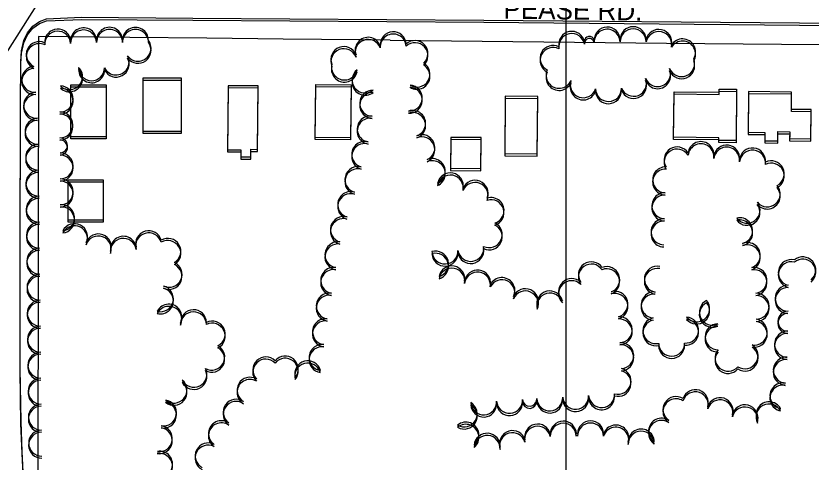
# Model space of a CAD drawing. Extents: x -25029 to 2274964, y -81170 to 687028.
# Drawn here: x 11528 to 12140, y -66634 to -66291 of the extents above; entities that cross this region are included whole.
import ezdxf

# ---------------------------------------------------------------- set-up
doc = ezdxf.new("R2010")
doc.units = 0
for name, color, linetype in [('81911BEA - RW_X_Fee_RW', 7, 'Continuous'), ('BLDG', 7, 'Continuous'), ('GE_X_CL_2000', 7, 'Continuous'), ('ROAD', 7, 'Continuous'), ('ROAD-NAME', 7, 'Continuous'), ('TI_BORDER', 7, 'Continuous'), ('TREES', 7, 'Continuous')]:
    doc.layers.add(name, color=color, linetype=linetype)

msp = doc.modelspace()

# ---------------------------------------------------------------- linework, layer by layer
at = {"layer": '81911BEA - RW_X_Fee_RW'}
msp.add_line((11545.6, -66306.96), (11545.03, -66651.47), dxfattribs=at)
for points in [[(11816.18, -66309.69), (11792.99, -66309.45), (11733.99, -66308.86), (11674.99, -66308.26), (11615.89, -66307.67), (11545.6, -66306.96)], [(11816.18, -66309.69), (12029.07, -66311.92), (12088.17, -66312.54), (12147.17, -66313.16), (12217.97, -66313.9), (12288.76, -66314.65), (12335.96, -66315.14), (12383.25, -66315.59)]]:
    msp.add_lwpolyline(points, dxfattribs=at)
at = {"layer": 'BLDG'}
for points in [[(11655.32, -66338.78), (11655.33, -66379.94), (11626.01, -66379.94), (11626, -66338.78)], [(11597.64, -66344.01), (11597.65, -66384.06), (11570.33, -66384.06), (11570.32, -66344.01)], [(11655.33, -66340.42), (11655.33, -66381.58), (11626.01, -66381.58), (11626.01, -66340.42)], [(11691.55, -66344.74), (11691.09, -66393.99), (11701.36, -66394.09), (11701.31, -66399.55), (11709.05, -66399.61), (11709.11, -66393.7), (11714.12, -66393.75), (11714.58, -66344.95)], [(11786.12, -66344.09), (11785.74, -66384.75), (11758.65, -66384.5), (11759.03, -66343.84)], [(11597.65, -66345.64), (11597.65, -66385.69), (11570.33, -66385.69), (11570.33, -66345.64)], [(11691.56, -66346.38), (11691.09, -66395.63), (11701.36, -66395.73), (11701.31, -66401.19), (11709.05, -66401.26), (11709.11, -66395.35), (11714.12, -66395.4), (11714.59, -66346.6)], [(11786.13, -66345.75), (11785.74, -66386.41), (11758.65, -66386.15), (11759.04, -66345.49)], [(12069.67, -66349.74), (12069.68, -66347.31), (12082.99, -66347.44), (12082.62, -66386.99), (12069.31, -66386.87), (12069.33, -66384.8), (12034.51, -66384.47), (12034.84, -66349.4)], [(12069.67, -66351.43), (12069.69, -66349), (12083, -66349.13), (12082.62, -66388.68), (12069.31, -66388.56), (12069.33, -66386.49), (12034.51, -66386.16), (12034.84, -66351.09)], [(12091.89, -66380.55), (12104.71, -66380.67), (12104.65, -66387.09), (12114.74, -66387.17), (12114.81, -66380.05), (12123.9, -66380.14), (12123.85, -66385.46), (12140.14, -66385.61), (12140.36, -66363.18), (12125.28, -66363.03), (12125.41, -66349.65), (12092.19, -66349.34)], [(12091.89, -66382.24), (12104.71, -66382.36), (12104.65, -66388.78), (12114.74, -66388.87), (12114.81, -66381.75), (12123.9, -66381.84), (12123.85, -66387.16), (12140.14, -66387.31), (12140.36, -66364.88), (12125.28, -66364.73), (12125.41, -66351.35), (12092.19, -66351.03)], [(11904.87, -66352.91), (11904.45, -66397), (11929.53, -66397.24), (11929.96, -66353.15)], [(11904.87, -66354.58), (11904.45, -66398.67), (11929.53, -66398.91), (11929.96, -66354.82)], [(11886.11, -66408.52), (11886.34, -66384.71), (11862.93, -66384.5), (11862.7, -66408.31)], [(11886.11, -66410.19), (11886.34, -66386.38), (11862.93, -66386.16), (11862.7, -66409.97)], [(11595.37, -66417.22), (11595.38, -66448.18), (11568.33, -66448.18), (11568.32, -66417.22)], [(11595.37, -66418.85), (11595.37, -66449.81), (11568.32, -66449.81), (11568.32, -66418.85)]]:
    msp.add_lwpolyline(points, close=True, dxfattribs=at)
at = {"layer": 'GE_X_CL_2000'}
msp.add_lwpolyline([(11545.18, -66280.76), (11520.38, -66320.01)], dxfattribs=at)
at = {"layer": 'ROAD'}
for points in [[(11534.27, -66654.01), (11532.84, -66627.84), (11532.02, -66604.67), (11531.49, -66563.98), (11531.41, -66473.11), (11531.61, -66361.7), (11531.83, -66327.72), (11532.35, -66319.65), (11534.31, -66311.66), (11537.06, -66305.68), (11541.18, -66300.53), (11546.16, -66297.01), (11551.63, -66294.87), (11578.68, -66293.71), (11664.38, -66294.44)], [(11534.3, -66652.39), (11532.87, -66626.22), (11532.05, -66603.05), (11531.51, -66562.36), (11531.42, -66471.49), (11531.61, -66360.08), (11531.82, -66326.1), (11532.34, -66318.03), (11534.3, -66310.04), (11537.05, -66304.06), (11541.17, -66298.9), (11546.15, -66295.38), (11551.62, -66293.24), (11578.67, -66292.08), (11664.37, -66292.8)], [(11664.37, -66292.8), (11888.36, -66294.24), (12131.32, -66296.48), (12390.84, -66299.78), (12597.61, -66300.96), (12771.47, -66303.22)], [(11664.38, -66294.44), (11888.37, -66295.91), (12131.33, -66298.18), (12390.85, -66301.51), (12597.62, -66302.71), (12771.48, -66305)]]:
    msp.add_lwpolyline(points, dxfattribs=at)
at = {"layer": 'TI_BORDER'}
msp.add_lwpolyline([(4951.64, -64448.36), (11951.64, -64448.36), (11951.64, -69048.36), (4951.64, -69048.36)], close=True, dxfattribs=at)
at = {"layer": 'TREES'}
for centre, radius, start, end in [((11560.24, -66311.19), 10, 2.70889, 182.70889), ((11580.21, -66310.24), 10, 2.70151, 182.70151), ((11580.22, -66311.88), 10, 2.69451, 182.69451), ((11600.18, -66309.8), 9.97, 359.81694, 179.81694), ((11600.18, -66311.44), 9.97, 359.80994, 179.80994), ((11620.15, -66309.87), 10, 359.81694, 179.81694), ((11620.16, -66311.51), 10, 359.80994, 179.80994), ((11983.34, -66309.63), 10, 1.72821, 181.72821), ((11983.35, -66311.31), 10, 1.72121, 181.72121), ((12003.34, -66309.33), 10, 359.96396, 179.96396), ((12003.34, -66311.02), 10, 359.95696, 179.95696), ((12023.12, -66311.43), 10, 347.90562, 167.90562), ((11560.24, -66312.82), 10, 2.70189, 182.70189), ((11799.31, -66317.53), 10, 20.86913, 200.86913), ((11818.63, -66313.31), 10, 3.77671, 183.77671), ((11818.64, -66314.97), 10, 3.76971, 183.76971), ((11956.07, -66312.94), 10, 10.63145, 190.63145), ((11956.08, -66314.62), 10, 10.62445, 190.62445), ((11969.62, -66310.51), 3.77, 8.89534, 188.89534), ((11969.63, -66312.19), 3.77, 8.88834, 188.88834), ((12023.12, -66313.12), 10, 347.89862, 167.89862), ((11546.11, -66320.76), 10, 65.57406, 245.57406), ((11546.12, -66322.39), 10, 65.56706, 245.56706), ((11622.15, -66315.89), 10, 216.84174, 36.84174), ((11622.15, -66317.53), 10, 216.83474, 36.83474), ((11780.62, -66324.66), 10, 20.92292, 200.92292), ((11799.31, -66319.19), 10, 20.86213, 200.86213), ((11835.38, -66320), 10, 312.64119, 132.64119), ((11835.39, -66321.67), 10, 312.63419, 132.63419), ((11941.73, -66323.71), 10, 63.14259, 243.14259), ((12041.43, -66318.74), 10, 328.57746, 148.57746), ((12041.43, -66320.43), 10, 328.57046, 148.57046), ((11780.63, -66326.32), 10, 20.91592, 200.91592), ((11941.73, -66325.38), 10, 63.13559, 243.13559), ((11605.27, -66326.5), 10, 207.41911, 27.41911), ((11605.27, -66328.13), 10, 207.41211, 27.41211), ((12040.71, -66327.77), 10, 202.39123, 22.39123), ((12040.72, -66329.46), 10, 202.38423, 22.38423), ((11542.67, -66339.84), 10, 93.96653, 273.96653), ((11542.67, -66341.47), 10, 93.95953, 273.95953), ((11569.39, -66337.81), 10, 225.4904, 45.4904), ((11569.39, -66339.45), 10, 225.4834, 45.4834), ((11586.39, -66330.89), 10, 178.8049, 358.8049), ((11586.4, -66332.53), 10, 178.7979, 358.7979), ((11781.05, -66330.37), 10, 167.68246, 347.68246), ((11781.06, -66332.02), 10, 167.67546, 347.67546), ((11796.98, -66340.38), 10, 128.02553, 308.02553), ((11836.87, -66335.85), 10, 238.09482, 58.09482), ((11836.87, -66337.52), 10, 238.08782, 58.08782), ((11946.34, -66336.72), 10, 155.85969, 335.85969), ((12022.22, -66335.38), 10, 202.39109, 22.39109), ((11796.98, -66342.04), 10, 128.01853, 308.01853), ((11946.34, -66338.4), 10, 155.85269, 335.85269), ((12003.68, -66342.88), 10, 201.61675, 21.61675), ((12022.22, -66337.07), 10, 202.38409, 22.38409), ((11562.15, -66354.94), 10, 268.68988, 88.68988), ((11831, -66354.32), 10, 266.64238, 86.64238), ((11964.93, -66344.03), 10, 161.20426, 341.20426), ((11964.93, -66345.71), 10, 161.19726, 341.19726), ((12003.68, -66344.56), 10, 201.60975, 21.60975), ((11544.05, -66359.8), 10, 93.96653, 273.96653), ((11544.05, -66361.43), 10, 93.95953, 273.95953), ((11562.15, -66356.58), 10, 268.68288, 88.68288), ((11802.82, -66358.25), 10, 88.16999, 268.16999), ((11802.82, -66359.91), 10, 88.16299, 268.16299), ((11831, -66355.99), 10, 266.63538, 86.63538), ((11984.39, -66346.91), 10, 181.97461, 1.97461), ((11984.39, -66348.59), 10, 181.96761, 1.96761), ((11545.14, -66379.77), 10, 92.26066, 272.26066), ((11561.97, -66374.94), 10, 270.31405, 90.31405), ((11561.97, -66376.57), 10, 270.30705, 90.30705), ((11800.86, -66379.77), 10, 80.56551, 260.56551), ((11800.87, -66378.11), 10, 80.57251, 260.57251), ((11833.6, -66375.45), 10, 288.5655, 108.5655), ((11833.6, -66373.78), 10, 288.5725, 108.5725), ((11545.13, -66381.4), 10, 92.25366, 272.25366), ((11562.05, -66392.35), 5.77, 270.25374, 90.25374), ((11562.05, -66390.71), 5.77, 270.26074, 90.26074), ((11796.64, -66397.63), 10, 74.98016, 254.98016), ((11840.71, -66394.13), 10, 293.13056, 113.13056), ((11840.72, -66392.46), 10, 293.13756, 113.13756), ((12055.53, -66397.81), 10, 352.60307, 172.60308), ((11545.63, -66401.39), 10, 90.59326, 270.59326), ((11545.64, -66399.76), 10, 90.60026, 270.60026), ((11796.63, -66399.29), 10, 74.97316, 254.97316), ((12037.15, -66403.54), 10, 32.21166, 212.21166), ((12037.16, -66401.85), 10, 32.21866, 212.21866), ((12055.53, -66399.5), 10, 352.59608, 172.59608), ((12075.36, -66402.08), 10, 352.59752, 172.59752), ((12075.37, -66400.38), 10, 352.60452, 172.60452), ((12095.23, -66402.66), 10, 354.29536, 174.29536), ((11562.13, -66406.49), 10, 270.26074, 90.26074), ((11562.12, -66408.12), 10, 270.25374, 90.25374), ((12095.23, -66404.36), 10, 354.28836, 174.28836), ((11848.71, -66410.79), 10, 294.01398, 114.01398), ((11848.71, -66412.46), 10, 294.00698, 114.00698), ((12109.71, -66412.57), 10, 296.91899, 116.91899), ((12109.7, -66414.27), 10, 296.91199, 116.91199), ((11545.84, -66421.39), 10, 90.59326, 270.59326), ((11545.85, -66419.76), 10, 90.60026, 270.60026), ((11791.42, -66418.6), 10, 74.81559, 254.81559), ((11791.43, -66416.94), 10, 74.82259, 254.82259), ((11862.6, -66421.85), 10, 348.91343, 168.91343), ((12028.38, -66418.87), 10, 88.25391, 268.25391), ((12028.39, -66417.18), 10, 88.26091, 268.26091), ((11562.21, -66428.12), 10, 270.25374, 90.25374), ((11562.22, -66426.49), 10, 270.26074, 90.26074), ((11862.59, -66423.52), 10, 348.90643, 168.90643), ((11881.68, -66427.53), 10, 337.91439, 157.91439), ((11881.67, -66429.2), 10, 337.90739, 157.90739), ((12106.6, -66429.65), 10, 220.2732, 40.2732), ((12106.61, -66427.96), 10, 220.2802, 40.2802), ((11546.06, -66439.75), 10, 90.60026, 270.60026), ((11785.92, -66437.83), 10, 73.23183, 253.23183), ((11785.93, -66436.17), 10, 73.23883, 253.23883), ((11893.93, -66440.83), 10, 287.37487, 107.37487), ((12027.78, -66438.86), 10, 88.25391, 268.25391), ((12027.79, -66437.17), 10, 88.26091, 268.26091), ((11546.05, -66441.39), 10, 90.59326, 270.59326), ((11563.28, -66446.44), 10, 275.83897, 95.83897), ((11893.92, -66442.51), 10, 287.36787, 107.36787), ((12091.04, -66442.21), 10, 217.50948, 37.50948), ((12091.05, -66440.51), 10, 217.51648, 37.51648), ((11563.27, -66448.07), 10, 275.83197, 95.83197), ((11780.32, -66457.03), 10, 74.25141, 254.25141), ((11780.33, -66455.37), 10, 74.25841, 254.25841), ((12027.17, -66458.85), 10, 88.25391, 268.25391), ((12027.18, -66457.16), 10, 88.26091, 268.26091), ((12085.36, -66458.04), 10, 283.01048, 103.01048), ((12085.37, -66456.34), 10, 283.01748, 103.01748), ((11546.25, -66461.38), 10, 90.59326, 270.59326), ((11546.27, -66459.75), 10, 90.60026, 270.60026), ((11573.2, -66462.55), 10, 333.04759, 153.04759), ((11573.21, -66460.92), 10, 333.05459, 153.05459), ((11892.55, -66461.05), 10, 244.18131, 64.18131), ((11892.56, -66459.38), 10, 244.18831, 64.18831), ((11591.52, -66470.46), 10, 340.25534, 160.25534), ((11591.54, -66468.82), 10, 340.26234, 160.26234), ((11610.83, -66470.64), 10, 8.9649, 188.9649), ((11630.31, -66468), 10, 15.81194, 195.81194), ((11630.33, -66466.36), 10, 15.81894, 195.81894), ((11610.81, -66472.28), 10, 8.9579, 188.9579), ((11645.06, -66473.86), 10, 300.82242, 120.82242), ((11645.07, -66472.22), 10, 300.82942, 120.82942), ((11776.03, -66476.53), 10, 80.97494, 260.97494), ((11776.05, -66474.87), 10, 80.98194, 260.98194), ((12091.22, -66477.11), 10, 291.19573, 111.19573), ((12091.24, -66475.41), 10, 291.20272, 111.20273), ((11546.46, -66481.38), 10, 90.59326, 270.59326), ((11546.48, -66479.75), 10, 90.60026, 270.60026), ((11858.44, -66473.6), 10, 182.62805, 2.62805), ((11851.18, -66483.68), 10, 285.81449, 105.81449), ((11858.46, -66471.93), 10, 182.63505, 2.63505), ((11851.2, -66482.01), 10, 285.82149, 105.82149), ((11878.31, -66471.6), 10, 188.88452, 8.88452), ((11878.33, -66469.93), 10, 188.89152, 8.89152), ((12125.14, -66488.57), 10, 76.29591, 256.29591), ((12133.94, -66488.2), 10, 310.12955, 130.12955), ((12133.96, -66486.5), 10, 310.13655, 130.13655), ((11645.98, -66491.53), 10, 245.16427, 65.16427), ((11646, -66489.88), 10, 245.17127, 65.17127), ((11772.79, -66494.6), 10, 80.25391, 260.25391), ((11863.74, -66495.12), 10, 349.53018, 169.53018), ((11863.76, -66493.45), 10, 349.53718, 169.53718), ((11971.19, -66492.02), 10, 34.74946, 214.74946), ((11971.21, -66490.33), 10, 34.75646, 214.75646), ((11982.98, -66495.66), 10, 290.90256, 110.90256), ((11983, -66493.98), 10, 290.90956, 110.90956), ((12021.99, -66495.35), 10, 79.59397, 259.59397), ((12022.01, -66493.66), 10, 79.60097, 259.60097), ((12023.8, -66485.51), 0.00506, 79.59071, 259.59071), ((12023.82, -66483.82), 0.00506, 79.59771, 259.59771), ((12096.4, -66494.61), 10, 278.89837, 98.89837), ((12125.13, -66490.27), 10, 76.28891, 256.28891), ((11546.67, -66501.38), 10, 90.59326, 270.59326), ((11546.69, -66499.75), 10, 90.60026, 270.60026), ((11772.77, -66496.26), 10, 80.24691, 260.24691), ((11883.48, -66498.25), 10, 352.42799, 172.42799), ((11883.5, -66496.58), 10, 352.43499, 172.43499), ((12096.39, -66496.31), 10, 278.89137, 98.89137), ((11902.31, -66504.1), 10, 333.08917, 153.08917), ((11902.33, -66502.42), 10, 333.09617, 153.09617), ((11955.94, -66504.82), 10, 45.2462, 225.2462), ((11955.95, -66503.14), 10, 45.2532, 225.2532), ((12122.69, -66508.28), 10, 89.49496, 269.49496), ((11639.37, -66510.3), 10, 256.02074, 76.02074), ((11639.39, -66508.66), 10, 256.02774, 76.02774), ((11769.4, -66514.31), 10, 80.25414, 260.25414), ((11920.36, -66512.7), 10, 335.94287, 155.94287), ((11920.38, -66511.02), 10, 335.94987, 155.94987), ((11939.19, -66514.35), 10, 14.05408, 194.05408), ((11939.21, -66512.67), 10, 14.06108, 194.06108), ((11989.32, -66512.93), 10, 286.02458, 106.02458), ((12019.51, -66513.47), 10, 86.02015, 266.02015), ((12098.05, -66514.49), 10, 270.58347, 90.58347), ((12122.67, -66509.98), 10, 89.48796, 269.48796), ((11546.89, -66519.75), 10, 90.60026, 270.60026), ((11769.38, -66515.97), 10, 80.24714, 260.24714), ((11989.3, -66514.61), 10, 286.01758, 106.01758), ((12019.49, -66515.16), 10, 86.01315, 266.01315), ((12052.24, -66516.43), 10, 219.85069, 39.85069), ((12064.31, -66519.01), 10, 116.01811, 296.01811), ((12098.03, -66516.19), 10, 270.57647, 90.57647), ((11546.87, -66521.38), 10, 90.59326, 270.59326), ((11645.88, -66524.52), 10, 333.18384, 153.18384), ((11645.9, -66522.88), 10, 333.19084, 153.19084), ((12052.22, -66518.12), 10, 219.84369, 39.84369), ((12064.29, -66520.7), 10, 116.01111, 296.01111), ((11664.8, -66528.78), 10, 1.42019, 181.42019), ((11664.82, -66527.14), 10, 1.42719, 181.42719), ((11992.64, -66532.52), 10, 273.15802, 93.15802), ((12043.79, -66532.81), 10, 265.57978, 85.57978), ((12122.51, -66527.68), 7.69, 89.48796, 269.48796), ((12122.53, -66525.98), 7.69, 89.49496, 269.49496), ((11679.23, -66537.5), 10, 296.32065, 116.32065), ((11679.25, -66535.85), 10, 296.32765, 116.32765), ((11766.46, -66535.75), 10, 82.92921, 262.92921), ((11766.48, -66534.09), 10, 82.93621, 262.93621), ((11992.61, -66534.21), 10, 273.15102, 93.15102), ((12020.9, -66534.91), 10, 102.13656, 282.13656), ((12020.92, -66533.22), 10, 102.14356, 282.14356), ((12043.77, -66534.5), 10, 265.57278, 85.57278), ((12068.75, -66537.99), 10, 90.34104, 270.34104), ((12096.55, -66536.06), 10, 260.90864, 80.90864), ((12096.57, -66534.37), 10, 260.91564, 80.91564), ((11547.08, -66541.38), 10, 90.59326, 270.59326), ((11547.1, -66539.75), 10, 90.60026, 270.60026), ((12068.73, -66539.69), 10, 90.33404, 270.33404), ((12122.23, -66543.67), 10, 88.63994, 268.63994), ((12122.2, -66545.37), 10, 88.63294, 268.63294), ((11678.86, -66555.23), 10, 241.31588, 61.31588), ((11678.89, -66553.59), 10, 241.32288, 61.32288), ((11763.85, -66555.58), 10, 82.09596, 262.09596), ((11763.88, -66553.92), 10, 82.10296, 262.10296), ((11993.79, -66554.17), 10, 273.59564, 93.59564), ((11993.82, -66552.49), 10, 273.60264, 93.60264), ((12033, -66544.58), 10, 180.62043, 0.62043), ((12033.02, -66542.89), 10, 180.62743, 0.62743), ((12089.49, -66554.3), 10, 236.75323, 56.75323), ((12089.51, -66552.6), 10, 236.76023, 56.76023), ((11547.29, -66561.38), 10, 90.59326, 270.59326), ((11547.31, -66559.75), 10, 90.60026, 270.60026), ((11720.52, -66563.48), 10, 44.24595, 224.24595), ((11735.45, -66562.8), 10, 320.93883, 140.93883), ((12076.4, -66556.18), 10, 139.55087, 319.55087), ((12076.42, -66554.48), 10, 139.55787, 319.55787), ((11720.49, -66565.13), 10, 44.23895, 224.23895), ((11735.42, -66564.46), 10, 320.93183, 140.93183), ((11752.83, -66568.12), 10, 15.29543, 195.29543), ((11752.86, -66566.47), 10, 15.30243, 195.30243), ((12121.24, -66565.34), 10, 85.83419, 265.83419), ((12121.26, -66563.64), 10, 85.84119, 265.84119), ((11665.11, -66568.47), 10, 206.50951, 26.50951), ((11665.14, -66566.83), 10, 206.51651, 26.51651), ((11991.71, -66573.78), 10, 254.26198, 74.26198), ((11991.73, -66572.1), 10, 254.26898, 74.26898), ((11547.5, -66581.38), 10, 90.59326, 270.59326), ((11547.52, -66579.75), 10, 90.60026, 270.60026), ((11649.81, -66578.99), 10, 230.34311, 50.34311), ((11708.34, -66580.77), 10, 60.07731, 240.07731), ((11708.37, -66579.12), 10, 60.08431, 240.08431), ((11649.78, -66580.63), 10, 230.33611, 50.33611), ((12118.68, -66585.14), 10, 79.45172, 259.45172), ((12118.71, -66583.44), 10, 79.45872, 259.45872), ((11959.09, -66583.76), 10, 183.4547, 3.4547), ((11979.02, -66584.12), 10, 184.09796, 4.09796), ((11979.05, -66582.44), 10, 184.10496, 4.10496), ((12036.34, -66593.93), 10, 57.18331, 237.18331), ((12051.24, -66590.32), 10, 341.9425, 161.9425), ((12051.26, -66588.63), 10, 341.9495, 161.9495), ((11547.73, -66599.75), 10, 90.60026, 270.60026), ((11641.72, -66598.19), 10, 260.3111, 80.3111), ((11641.75, -66596.55), 10, 260.3181, 80.3181), ((11697.67, -66597.67), 10, 55.40973, 235.40973), ((11697.7, -66596.02), 10, 55.41673, 235.41673), ((11873.27, -66597.28), 10, 239.83, 59.83), ((11888.25, -66589.7), 10, 183.4477, 3.4477), ((11888.28, -66588.03), 10, 183.4547, 3.4547), ((11908.21, -66588.5), 10, 183.4477, 3.4477), ((11908.24, -66586.82), 10, 183.4547, 3.4547), ((11923.66, -66587.57), 5.47, 183.4477, 3.4477), ((11923.68, -66585.89), 5.47, 183.4547, 3.4547), ((11939.1, -66586.64), 10, 183.4477, 3.4477), ((11939.13, -66584.96), 10, 183.4547, 3.4547), ((11959.06, -66585.44), 10, 183.4477, 3.4477), ((12036.31, -66595.62), 10, 57.17631, 237.17631), ((12070.25, -66596.51), 10, 342.00637, 162.00637), ((12070.28, -66594.81), 10, 342.01337, 162.01337), ((12108.02, -66599.67), 10, 27.99255, 207.99255), ((12108.05, -66597.97), 10, 27.99955, 207.99955), ((11547.7, -66601.38), 10, 90.59326, 270.59326), ((11873.24, -66598.95), 10, 239.823, 59.823), ((12089.48, -66601.98), 10, 346.21934, 166.21934), ((12089.51, -66600.28), 10, 346.22634, 166.22634), ((11686.36, -66612.49), 10, 55.44192, 235.44192), ((12025.2, -66612.25), 10, 55.31286, 235.31286), ((12025.23, -66610.56), 10, 55.31986, 235.31986), ((11638.51, -66617.93), 10, 261.24671, 81.24671), ((11638.54, -66616.29), 10, 261.25371, 81.25371), ((11686.32, -66614.14), 10, 55.43492, 235.43492), ((11874.57, -66615.31), 10, 309.46855, 129.46855), ((11874.6, -66613.64), 10, 309.47555, 129.47555), ((11929.79, -66616.79), 10, 12.48765, 192.48765), ((11929.82, -66615.11), 10, 12.49465, 192.49465), ((11949.55, -66614.5), 10, 0.75097, 180.75097), ((11949.59, -66612.82), 10, 0.75797, 180.75797), ((11970.56, -66614.34), 10, 0.13279, 180.13279), ((11970.6, -66612.66), 10, 0.13979, 180.13979), ((11990.03, -66617.53), 10, 341.29191, 161.29191), ((11990.07, -66615.84), 10, 341.29891, 161.29891), ((11547.91, -66621.38), 10, 90.59326, 270.59326), ((11547.94, -66619.74), 10, 90.60026, 270.60026), ((11890.89, -66623.85), 10, 355.31324, 175.31324), ((11890.93, -66622.18), 10, 355.32024, 175.32024), ((11910.44, -66621.81), 10, 16.59811, 196.59811), ((11910.48, -66620.14), 10, 16.60511, 196.60511), ((11960.06, -66614.37), 0.505, 0.13278, 180.13278), ((11960.09, -66612.68), 0.505, 0.13978, 180.13978), ((12009.51, -66620.6), 10, 0.74803, 180.74803), ((12009.54, -66618.92), 10, 0.75503, 180.75503), ((11676.14, -66629.64), 10, 62.95145, 242.95145), ((11638.74, -66636.02), 10, 279.85242, 99.85242), ((11676.1, -66631.28), 10, 62.94445, 242.94445), ((11638.7, -66637.66), 10, 279.84542, 99.84542)]:
    msp.add_arc(centre, radius, start, end, dxfattribs=at)

# ---------------------------------------------------------------- texts
at = {"layer": 'ROAD-NAME'}
msp.add_text('PEASE RD.', height=14.99, rotation=359.15484, dxfattribs=at).set_placement((11903.46, -66293.1))

doc.saveas('drawing.dxf')
